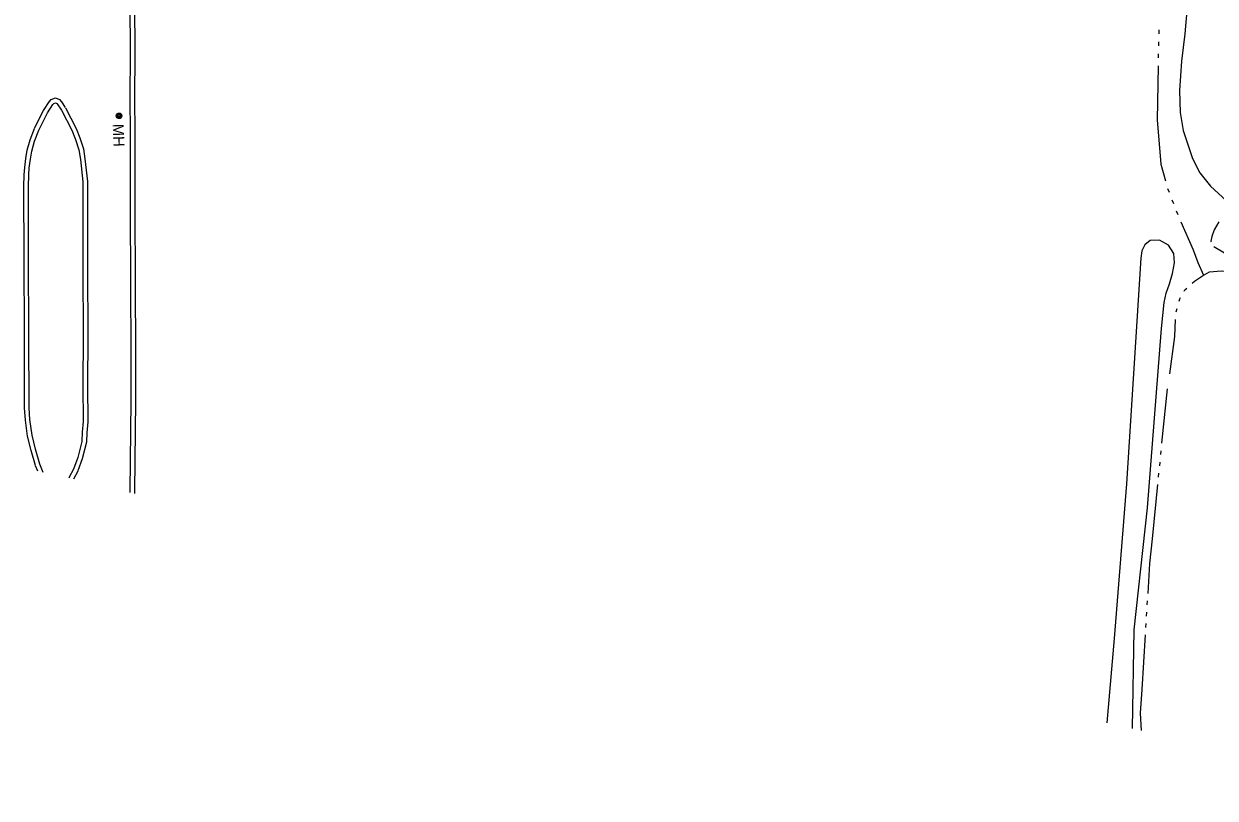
# Model space of a CAD drawing. Extents: x 588843 to 2552415, y 180129 to 269402.
# Drawn here: x 599234 to 599883, y 182745 to 183167 of the extents above; entities that cross this region are included whole.
import ezdxf

# ---------------------------------------------------------------- set-up
doc = ezdxf.new("R2010")
doc.units = 0
for name, color, linetype in [('E_AREA', 7, 'Continuous'), ('E_DWY', 7, 'Continuous'), ('E_RDWY_C_and_G', 7, 'Continuous'), ('E_UTL_MH', 7, 'Continuous'), ('E_UTL_MH_Text', 7, 'Continuous'), ('E_WTR_P', 7, 'Continuous')]:
    doc.layers.add(name, color=color, linetype=linetype)

# ---------------------------------------------------------------- blocks, each defined once
blk = doc.blocks.new('MHO_3')
at = {"layer": 'E_UTL_MH'}
for centre, radius in [((0.3, -0.4), 9.84), ((0.3, -0.4), 7.98), ((0.2, -0.5), 6.35), ((0.1, -0.5), 3.97)]:
    blk.add_circle(centre, radius, dxfattribs=at)
blk = doc.blocks.new('MHT_3')
at = {"layer": 'E_UTL_MH_Text'}
blk.add_text('MH', height=39.37, dxfattribs=at).set_placement((-32.2, -19.7))

msp = doc.modelspace()

# ---------------------------------------------------------------- linework, layer by layer
at = {"layer": 'E_AREA'}
for points in [[(599885.32, 183059.13), (599882.71, 183054.74), (599881.36, 183051.07), (599880.99, 183048.61), (599881.02, 183048.13)], [(599838.16, 182783.02), (599839.21, 182836.74), (599846.32, 182903.34), (599853.99, 183000.91), (599855.41, 183015.13), (599856.63, 183020.23), (599858.39, 183025.39), (599860.06, 183031), (599861.12, 183036.68), (599860.77, 183041.9), (599857.88, 183046.44), (599852.97, 183049.09), (599847.93, 183049.01), (599845.02, 183046.62), (599843.24, 183043.28), (599842.85, 183039.23), (599834.89, 182916.24), (599828.29, 182832.01), (599824.31, 182786.07)], [(599882.5, 183045.63), (599888.39, 183042.27), (599901.19, 183039.97), (599931.27, 183038.49), (599963.27, 183038.5), (599998.14, 183037.7), (600016.36, 183036.12), (600025.94, 183034.51), (600034.79, 183031.82), (600040.54, 183027.98), (600045.98, 183023.04), (600049.92, 183016.92), (600052.33, 183010.28), (600054.66, 182997.25), (600054.66, 182979.33), (600050.61, 182949.22), (600040.76, 182887.34), (600035.83, 182846.05), (600031.74, 182812.75), (600027.19, 182785.44), (600023.12, 182771.64), (600018.74, 182759.43), (600013.8, 182750.15), (600010.58, 182745.04)]]:
    msp.add_lwpolyline(points, dxfattribs=at)
at = {"layer": 'E_DWY'}
msp.add_lwpolyline([(599883.87, 183531.08), (599882.32, 183486.29), (599879.49, 183433.86), (599877.41, 183391.35), (599875.09, 183343.79), (599872.97, 183297.67), (599871.05, 183243.17), (599870.22, 183211.62), (599869.57, 183195.16), (599866.76, 183161.5), (599864.95, 183146.65), (599863.88, 183130.63), (599864.15, 183118.61), (599865.9, 183108.84), (599870.83, 183093.7), (599874.92, 183085.83), (599880.68, 183078.57), (599889.4, 183070.48)], dxfattribs=at)
at = {"layer": 'E_RDWY_C_and_G'}
for points in [[(599291.83, 183240.68), (599291.55, 183210.5), (599291.91, 183180.72), (599292.09, 183148.88)], [(599294.33, 183240.66), (599294.05, 183210.5), (599294.41, 183180.74), (599294.59, 183148.9)], [(599292.09, 183148.92), (599291.95, 183128.3), (599292.04, 183105.76)], [(599294.59, 183148.9), (599294.45, 183128.3), (599294.54, 183105.77)], [(599240.05, 183110.09), (599244.91, 183119.8), (599247.87, 183124.52), (599249.07, 183125.82), (599251.41, 183126.65), (599253.57, 183125.72), (599254.7, 183124.45), (599256.74, 183121.4)], [(599242.29, 183108.97), (599247.09, 183118.57), (599249.86, 183123), (599250.49, 183123.67), (599251.32, 183123.96), (599252.08, 183123.64), (599252.72, 183122.92), (599254.65, 183120.01)], [(599254.65, 183120.01), (599260.32, 183108.99), (599262.28, 183103.94), (599264.16, 183098.27), (599264.99, 183093.02), (599266.29, 183080.91), (599266.31, 183054.44)], [(599256.88, 183121.15), (599262.6, 183110.01), (599264.63, 183104.79), (599266.6, 183098.87), (599267.47, 183093.35), (599268.79, 183081.04), (599268.81, 183054.45)], [(599234.27, 183038.93), (599234.14, 183078.42), (599234.35, 183084.75), (599234.62, 183088.74), (599235.26, 183093.59), (599236.05, 183098.23), (599237.56, 183103.83), (599239.96, 183109.89)], [(599236.77, 183038.94), (599236.64, 183078.39), (599236.85, 183084.62), (599237.11, 183088.49), (599237.73, 183093.22), (599238.49, 183097.69), (599239.93, 183103.04), (599242.29, 183108.97)], [(599292.04, 183105.77), (599292.1, 183066.71), (599292.33, 183025.58), (599292.4, 182987.7)], [(599294.54, 183105.77), (599294.6, 183066.72), (599294.83, 183025.59), (599294.9, 182987.71)], [(599266.31, 183054.44), (599266.27, 183033.69), (599266.45, 182996.95)], [(599268.81, 183054.44), (599268.77, 183033.69), (599268.95, 182996.96)], [(599234.59, 182957.8), (599234.42, 182998.17), (599234.27, 183038.97)], [(599237.09, 182957.81), (599236.92, 182998.18), (599236.77, 183038.98)], [(599266.45, 182996.95), (599266.34, 182969.88), (599266.52, 182950.32), (599265.93, 182944.4)], [(599268.95, 182996.94), (599268.84, 182969.89), (599269.02, 182950.2), (599268.42, 182944.15)], [(599292.4, 182987.7), (599292.49, 182961.35), (599291.93, 182912.47), (599291.91, 182911.59)], [(599294.9, 182987.71), (599294.99, 182961.34), (599294.43, 182912.43), (599294.4, 182911)], [(599240.44, 182926.39), (599238.12, 182934.54), (599236.14, 182942.29), (599234.97, 182951.06), (599234.6, 182957.67)], [(599242.85, 182927.08), (599240.53, 182935.19), (599238.6, 182942.77), (599237.47, 182951.3), (599237.09, 182957.81)], [(599265.93, 182944.4), (599265.72, 182939.45), (599263.58, 182930.66), (599261.26, 182924.27)], [(599268.43, 182944.29), (599268.21, 182939.1), (599265.98, 182929.94), (599263.61, 182923.42)], [(599241.75, 182923.18), (599240.54, 182926.12)], [(599244.73, 182922.51), (599242.85, 182927.08)], [(599261.29, 182924.36), (599258.87, 182919.93), (599258.61, 182919.41)], [(599263.49, 182923.16), (599261.13, 182918.84)]]:
    msp.add_lwpolyline(points, dxfattribs=at)
at = {"layer": 'E_WTR_P'}
for points in [[(599852.66, 183163.65), (599852.58, 183161.47)], [(599852.42, 183157.13), (599852.37, 183155.69), (599852.35, 183154.95)], [(599852.29, 183150.6), (599852.25, 183148.42)], [(599852.18, 183144.07), (599851.72, 183114.49), (599851.88, 183112.54)], [(599851.88, 183112.54), (599853.74, 183090.46), (599856.12, 183081.38)], [(599857.35, 183077.21), (599858.14, 183075.18)], [(599859.71, 183071.12), (599860.5, 183069.1)], [(599862.08, 183065.04), (599862.87, 183063.01)], [(599864.59, 183059.02), (599871.19, 183043.77), (599873.73, 183036.87), (599876.93, 183030)], [(599870.82, 183025.65), (599871.96, 183026.7), (599876.43, 183029.71), (599880.22, 183031.85), (599886.57, 183032.42), (599898.7, 183032.03)], [(599866.44, 183021.36), (599866.79, 183021.96), (599867.79, 183022.88)], [(599863.61, 183015.92), (599863.97, 183017.2), (599864.34, 183017.82)], [(599861.95, 183009.98), (599862.5, 183011.96)], [(599858.49, 182976.28), (599861.2, 182996.64), (599861.64, 183005.89)], [(599854.29, 182938.44), (599857.27, 182968.09)], [(599853.67, 182932.31), (599853.88, 182934.35)], [(599853.05, 182926.17), (599853.26, 182928.22)], [(599852.44, 182920.04), (599852.64, 182922.08)], [(599849.04, 182886.3), (599852.02, 182915.95)], [(599846.67, 182856.59), (599847.69, 182872.86), (599849.04, 182886.3)], [(599846.29, 182850.44), (599846.42, 182852.49)], [(599845.9, 182844.29), (599846.03, 182846.34)], [(599845.52, 182838.13), (599845.65, 182840.19)], [(599843.4, 182804.29), (599845.26, 182834.03)], [(599843.04, 182781.94), (599842.58, 182791.31), (599843.4, 182804.29)]]:
    msp.add_lwpolyline(points, dxfattribs=at)

# ---------------------------------------------------------------- block references
at = {"layer": 'E_UTL_MH', "xscale": 0.15240030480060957, "yscale": 0.15240030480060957, "rotation": -87.87576783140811}
msp.add_blockref('MHO_3', (599286.1, 183116.89), dxfattribs=at)
at = {"layer": 'E_UTL_MH_Text', "xscale": 0.15240030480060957, "yscale": 0.15240030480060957, "rotation": -87.87576783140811}
msp.add_blockref('MHT_3', (599285.76, 183107.6), dxfattribs=at)

doc.saveas('drawing.dxf')
